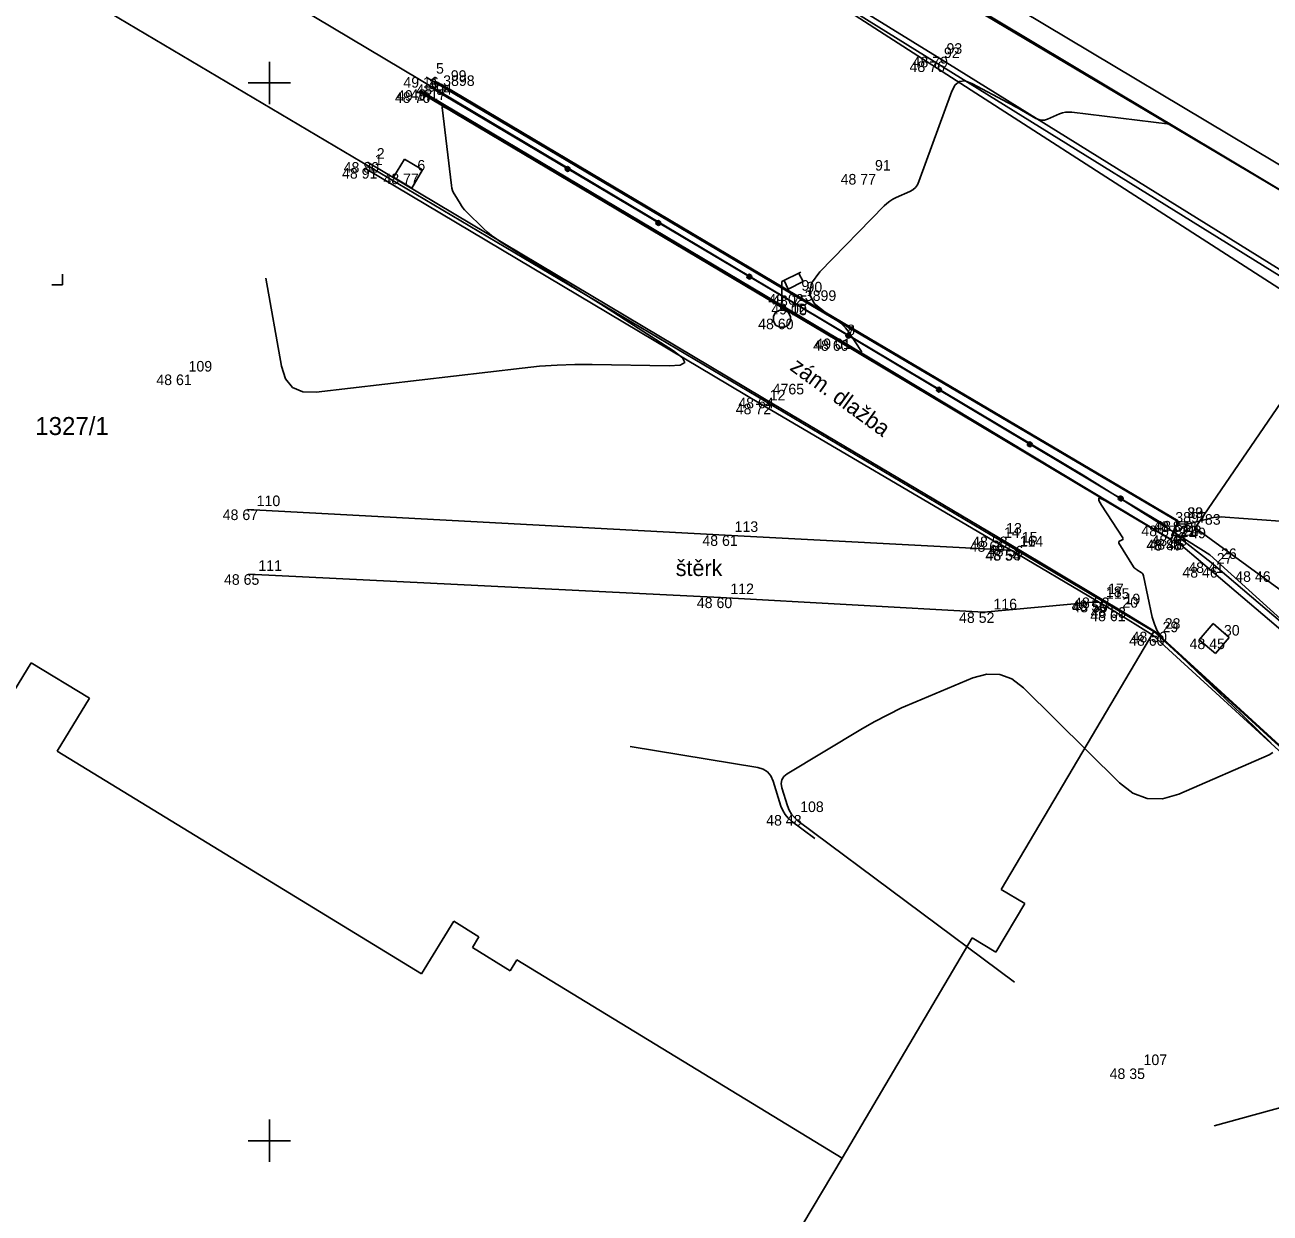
# Model space of a CAD drawing. Extents: x -702257 to -701487, y -1009871 to -1008841.
# Drawn here: x -701730.78 to -701701.34, y -1009001.71 to -1008973.63 of the extents above; entities that cross this region are included whole.
import ezdxf

# ---------------------------------------------------------------- set-up
doc = ezdxf.new("R2010")
doc.units = 0
for name, color, linetype in [('Ex_Major Contours', 7, 'Continuous'), ('Ex_Minor Contours', 7, 'Continuous'), ('Z_betonova_konstrukce', 7, 'Continuous'), ('Z_body', 7, 'Continuous'), ('Z_body_cisla', 7, 'Continuous'), ('Z_body_vysky_redukovane', 7, 'Continuous'), ('Z_hektometricka_sit', 7, 'Continuous'), ('Z_katastr_cisla_stavebni', 7, 'Continuous'), ('Z_katastr_hranice', 7, 'Continuous'), ('Z_katastr_znacky_kultur', 7, 'Continuous'), ('Z_komunikace', 7, 'Continuous'), ('Z_obruba', 7, 'Continuous'), ('Z_ploty', 7, 'Continuous'), ('Z_popisy', 7, 'Continuous'), ('Z_rozhranni', 7, 'Continuous'), ('Z_site_nerozlisene_znaky', 7, 'Continuous'), ('Z_site_vo_znaky', 7, 'Continuous'), ('Z_vdz_prechod', 7, 'Continuous'), ('Z_zabradli', 7, 'Continuous'), ('Z_zabradli_znaky', 7, 'Continuous')]:
    doc.layers.add(name, color=color, linetype=linetype)

# ---------------------------------------------------------------- blocks, each defined once
blk = doc.blocks.new('POINT_DISPLAY')
blk.add_line((0, 0), (0, 0))
blk = doc.blocks.new('Z13')
for p, q in [((0, 0.88), (0.45, 1.1)), ((0.15, 0.7), (0.05, 0.9)), ((0.4, 1.07), (0.5, 0.88)), ((0, 0.2), (0, 0.88)), ((0.5, 0.88), (0.15, 0.7)), ((-0.2, 0.05), (-0.15, 0.15)), ((-0.2, -0.05), (-0.2, 0.05)), ((-0.15, 0.15), (-0.05, 0.2)), ((-0.05, 0.2), (0.05, 0.2)), ((0.05, 0.2), (0.15, 0.15)), ((0.15, 0.15), (0.2, 0.05)), ((0.2, 0.05), (0.2, -0.05)), ((-0.15, -0.15), (-0.2, -0.05)), ((-0.05, -0.2), (-0.15, -0.15)), ((0.05, -0.2), (-0.05, -0.2)), ((0.15, -0.15), (0.05, -0.2)), ((0.2, -0.05), (0.15, -0.15))]:
    blk.add_line(p, q)
blk = doc.blocks.new('Z608')
for p, q in [((0.25, 0.25), (-0.25, 0.25)), ((-0.25, 0.25), (-0.25, -0.25)), ((0.25, -0.25), (0.25, 0.25)), ((-0.25, -0.25), (0.25, -0.25))]:
    blk.add_line(p, q)
blk = doc.blocks.new('Z530')
for p, q in [((-0.05, 0.03), (-0.03, 0.05)), ((-0.05, -0.03), (-0.05, 0.03)), ((-0.03, 0.05), (0.03, 0.05)), ((-0.03, -0.03), (-0.03, 0.03)), ((-0.03, 0.03), (0.03, 0.03)), ((-0.03, -0.03), (0.03, 0.03)), ((0.03, 0.05), (0.05, 0.03)), ((0.03, 0.03), (0.03, -0.03)), ((0.05, 0.03), (0.05, -0.03)), ((-0.03, -0.05), (-0.05, -0.03)), ((0.03, -0.03), (-0.03, -0.03)), ((0.03, -0.05), (-0.03, -0.05)), ((0.05, -0.03), (0.03, -0.05))]:
    blk.add_line(p, q)

msp = doc.modelspace()

# ---------------------------------------------------------------- linework, layer by layer
at = {"layer": 'Ex_Major Contours'}
msp.add_lwpolyline([(-701721.035, -1008974.984), (-701715.236, -1008978.44), (-701714.975, -1008978.595), (-701714.715, -1008978.75), (-701714.455, -1008978.905), (-701714.194, -1008979.061), (-701712.933, -1008979.813), (-701712.782, -1008979.902), (-701712.632, -1008979.992), (-701712.481, -1008980.081), (-701712.33, -1008980.171), (-701711.59, -1008980.608), (-701711.511, -1008980.661), (-701711.439, -1008980.722), (-701711.374, -1008980.79), (-701711.317, -1008980.867), (-701710.998, -1008981.344), (-701710.997, -1008981.346), (-701710.997, -1008981.348), (-701710.998, -1008981.349), (-701711, -1008981.35), (-701711.01, -1008981.354), (-701711.012, -1008981.355), (-701711.013, -1008981.356), (-701711.013, -1008981.358), (-701711.011, -1008981.359), (-701710.976, -1008981.393), (-701710.971, -1008981.398), (-701710.97, -1008981.4), (-701710.973, -1008981.399), (-701710.978, -1008981.396), (-701711.472, -1008981.1), (-701711.521, -1008981.071), (-701711.57, -1008981.041), (-701711.62, -1008981.012), (-701711.669, -1008980.983), (-701711.916, -1008980.836), (-701712.015, -1008980.778), (-701712.064, -1008980.749), (-701721.444, -1008975.191)], dxfattribs=at)
at = {"layer": 'Ex_Minor Contours'}
for points in [[(-701725.081, -1008979.613), (-701724.715, -1008981.696), (-701724.618, -1008981.994), (-701724.449, -1008982.196), (-701724.207, -1008982.3), (-701723.893, -1008982.308), (-701719.023, -1008981.736), (-701718.609, -1008981.695), (-701718.195, -1008981.667), (-701717.779, -1008981.654), (-701717.364, -1008981.655), (-701715.548, -1008981.688), (-701715.286, -1008981.67), (-701715.18, -1008981.605), (-701715.232, -1008981.493), (-701715.441, -1008981.332), (-701716.589, -1008980.596), (-701716.877, -1008980.412), (-701717.165, -1008980.23), (-701717.453, -1008980.048), (-701717.743, -1008979.867), (-701719.559, -1008978.735), (-701719.657, -1008978.67), (-701719.75, -1008978.601), (-701719.84, -1008978.526), (-701719.926, -1008978.447), (-701720.343, -1008978.04), (-701720.385, -1008977.996), (-701720.423, -1008977.951), (-701720.459, -1008977.903), (-701720.492, -1008977.852), (-701720.617, -1008977.646), (-701720.646, -1008977.594), (-701720.668, -1008977.539), (-701720.684, -1008977.483), (-701720.694, -1008977.424), (-701720.912, -1008975.576), (-701720.912, -1008975.567), (-701720.909, -1008975.562), (-701720.903, -1008975.56), (-701720.894, -1008975.562), (-701720.853, -1008975.578), (-701720.843, -1008975.582), (-701720.834, -1008975.587), (-701720.824, -1008975.592), (-701720.814, -1008975.597), (-701712.637, -1008980.437), (-701712.107, -1008980.752), (-701711.577, -1008981.067), (-701711.048, -1008981.383), (-701710.519, -1008981.7), (-701708.264, -1008983.054), (-701707.806, -1008983.328), (-701707.348, -1008983.603), (-701706.889, -1008983.877), (-701706.431, -1008984.151), (-701703.716, -1008985.772), (-701703.699, -1008985.779), (-701703.685, -1008985.778), (-701703.674, -1008985.77), (-701703.665, -1008985.754), (-701703.635, -1008985.675), (-701703.62, -1008985.635), (-701703.606, -1008985.596), (-701703.543, -1008985.426), (-701703.535, -1008985.393), (-701703.539, -1008985.365), (-701703.554, -1008985.34), (-701703.581, -1008985.319), (-701711.856, -1008980.419), (-701712.117, -1008980.209), (-701712.225, -1008979.98), (-701712.18, -1008979.73), (-701711.983, -1008979.46), (-701710.464, -1008977.906), (-701710.4, -1008977.847), (-701710.331, -1008977.794), (-701710.258, -1008977.748), (-701710.181, -1008977.709), (-701709.86, -1008977.565), (-701709.786, -1008977.523), (-701709.725, -1008977.47), (-701709.676, -1008977.405), (-701709.64, -1008977.328), (-701708.867, -1008975.191), (-701708.788, -1008975.044), (-701708.683, -1008974.964), (-701708.552, -1008974.953), (-701708.394, -1008975.009), (-701707.533, -1008975.467), (-701707.452, -1008975.51), (-701707.373, -1008975.553), (-701707.293, -1008975.597), (-701707.214, -1008975.642), (-701706.874, -1008975.837), (-701706.807, -1008975.867), (-701706.739, -1008975.879), (-701706.67, -1008975.875), (-701706.6, -1008975.853), (-701706.317, -1008975.733), (-701706.246, -1008975.707), (-701706.173, -1008975.692), (-701706.099, -1008975.686), (-701706.024, -1008975.691), (-701703.707, -1008975.97)], [(-701701.31, -1008990.606), (-701701.661, -1008990.262), (-701701.749, -1008990.176), (-701701.838, -1008990.09), (-701701.926, -1008990.004), (-701702.015, -1008989.919), (-701703.796, -1008988.213), (-701703.912, -1008988.085), (-701704.005, -1008987.945), (-701704.075, -1008987.792), (-701704.123, -1008987.626), (-701704.328, -1008986.65), (-701704.336, -1008986.624), (-701704.349, -1008986.602), (-701704.367, -1008986.582), (-701704.389, -1008986.566), (-701704.486, -1008986.509), (-701704.509, -1008986.493), (-701704.53, -1008986.475), (-701704.549, -1008986.455), (-701704.565, -1008986.432), (-701704.911, -1008985.877), (-701704.917, -1008985.863), (-701704.917, -1008985.85), (-701704.911, -1008985.839), (-701704.898, -1008985.83), (-701704.835, -1008985.795), (-701704.823, -1008985.786), (-701704.816, -1008985.775), (-701704.817, -1008985.762), (-701704.823, -1008985.748), (-701705.328, -1008984.978), (-701705.388, -1008984.871), (-701705.391, -1008984.818), (-701705.338, -1008984.819), (-701705.229, -1008984.874), (-701703.757, -1008985.753), (-701703.721, -1008985.768), (-701703.691, -1008985.767), (-701703.667, -1008985.749), (-701703.648, -1008985.715), (-701703.557, -1008985.475), (-701703.555, -1008985.469), (-701703.552, -1008985.463), (-701703.548, -1008985.457), (-701703.544, -1008985.451), (-701703.528, -1008985.429), (-701703.524, -1008985.424), (-701703.519, -1008985.421), (-701703.513, -1008985.419), (-701703.506, -1008985.419), (-701703.362, -1008985.427), (-701703.336, -1008985.427), (-701703.31, -1008985.426), (-701703.285, -1008985.422), (-701703.259, -1008985.417), (-701702.769, -1008985.291), (-701702.678, -1008985.272), (-701702.587, -1008985.26), (-701702.495, -1008985.256), (-701702.403, -1008985.259), (-701701.098, -1008985.358)], [(-701707.383, -1008996.251), (-701712.502, -1008992.435), (-701712.585, -1008992.363), (-701712.654, -1008992.281), (-701712.708, -1008992.188), (-701712.748, -1008992.086), (-701712.881, -1008991.658), (-701712.897, -1008991.557), (-701712.882, -1008991.468), (-701712.834, -1008991.392), (-701712.754, -1008991.328), (-701711.016, -1008990.282), (-701710.7, -1008990.099), (-701710.378, -1008989.929), (-701710.05, -1008989.77), (-701709.715, -1008989.623), (-701708.366, -1008989.06), (-701708.038, -1008988.969), (-701707.73, -1008988.977), (-701707.441, -1008989.085), (-701707.171, -1008989.292), (-701704.897, -1008991.542), (-701704.58, -1008991.785), (-701704.242, -1008991.909), (-701703.881, -1008991.916), (-701703.498, -1008991.804), (-701701.36, -1008990.876), (-701701.272, -1008990.822)], [(-701712.105, -1008992.854), (-701712.653, -1008992.445), (-701712.737, -1008992.372), (-701712.807, -1008992.288), (-701712.862, -1008992.195), (-701712.903, -1008992.091), (-701713.086, -1008991.497), (-701713.14, -1008991.375), (-701713.218, -1008991.282), (-701713.321, -1008991.217), (-701713.449, -1008991.18), (-701716.469, -1008990.681)], [(-701702.661, -1008999.649), (-701695.696, -1008997.732)]]:
    msp.add_lwpolyline(points, dxfattribs=at)
at = {"layer": 'Z_betonova_konstrukce'}
for p, q in [((-701721.29, -1008974.86), (-701712.64, -1008979.99)), ((-701721.45, -1008975.22), (-701711.58, -1008981.08)), ((-701711.57, -1008981.04), (-701721.44, -1008975.17)), ((-701712.53, -1008980.02), (-701720.94, -1008975.03)), ((-701703.52, -1008985.36), (-701712.64, -1008979.99)), ((-701712.53, -1008980.02), (-701703.51, -1008985.35)), ((-701711.58, -1008981.08), (-701703.68, -1008985.8)), ((-701703.68, -1008985.79), (-701711.57, -1008981.04)), ((-701703.68, -1008985.8), (-701703.51, -1008985.35)), ((-701703.52, -1008985.36), (-701703.68, -1008985.79))]:
    msp.add_line(p, q, dxfattribs=at)
at = {"layer": 'Z_hektometricka_sit'}
for p, q in [((-701725, -1008974.5), (-701725, -1008975.5)), ((-701725, -1008974.5), (-701725, -1008975.5)), ((-701725.5, -1008975), (-701724.5, -1008975)), ((-701725.5, -1008975), (-701724.5, -1008975)), ((-701725, -1008999.5), (-701725, -1009000.5)), ((-701725, -1008999.5), (-701725, -1009000.5)), ((-701725.5, -1009000), (-701724.5, -1009000)), ((-701725.5, -1009000), (-701724.5, -1009000))]:
    msp.add_line(p, q, dxfattribs=at)
at = {"layer": 'Z_katastr_hranice'}
for p, q in [((-701746.24, -1008962.99), (-701704.09, -1008987.96)), ((-701705.76, -1008984.27), (-701730.93, -1008969.26)), ((-701712.38, -1008970.84), (-701699.29, -1008978.61)), ((-701683.09, -1008991.47), (-701712.66, -1008972.43)), ((-701702.76, -1008986.15), (-701705.76, -1008984.27)), ((-701670.92, -1009015.11), (-701702.76, -1008986.15)), ((-701704.09, -1008987.96), (-701707.7, -1008994.06)), ((-701679.79, -1009010.2), (-701704.09, -1008987.96)), ((-701732.45, -1008991.68), (-701730.63, -1008988.7)), ((-701730.63, -1008988.7), (-701729.25, -1008989.54)), ((-701729.25, -1008989.54), (-701730.02, -1008990.79)), ((-701730.02, -1008990.79), (-701721.4, -1008996.05)), ((-701707.7, -1008994.06), (-701707.14, -1008994.39)), ((-701707.14, -1008994.39), (-701707.82, -1008995.54)), ((-701721.4, -1008996.05), (-701720.64, -1008994.81)), ((-701720.64, -1008994.81), (-701720.05, -1008995.18)), ((-701720.05, -1008995.18), (-701720.2, -1008995.43)), ((-701708.38, -1008995.2), (-701711.46, -1009000.41)), ((-701707.82, -1008995.54), (-701708.38, -1008995.2)), ((-701720.2, -1008995.43), (-701719.31, -1008995.98)), ((-701719.31, -1008995.98), (-701719.15, -1008995.72)), ((-701719.15, -1008995.72), (-701711.46, -1009000.41)), ((-701711.46, -1009000.41), (-701717.93, -1009011.29))]:
    msp.add_line(p, q, dxfattribs=at)
at = {"layer": 'Z_katastr_znacky_kultur'}
for p, q in [((-701729.89, -1008979.77), (-701729.89, -1008979.52)), ((-701730.14, -1008979.77), (-701729.89, -1008979.77))]:
    msp.add_line(p, q, dxfattribs=at)
at = {"layer": 'Z_komunikace'}
for p, q in [((-701709.28, -1008974.49), (-701713.54, -1008971.83)), ((-701709.28, -1008974.49), (-701700.02, -1008980.24)), ((-701702.73, -1008986.33), (-701703.56, -1008985.69)), ((-701695.38, -1008992.6), (-701702.73, -1008986.33))]:
    msp.add_line(p, q, dxfattribs=at)
at = {"layer": 'Z_obruba'}
for p, q in [((-701713.47, -1008971.75), (-701709.21, -1008974.38)), ((-701699.95, -1008980.13), (-701709.21, -1008974.38)), ((-701722.74, -1008977.01), (-701713.39, -1008982.58)), ((-701713.33, -1008982.44), (-701722.68, -1008976.87)), ((-701707.86, -1008985.83), (-701713.39, -1008982.58)), ((-701713.33, -1008982.44), (-701707.8, -1008985.72)), ((-701707.48, -1008986.03), (-701707.86, -1008985.83)), ((-701707.8, -1008985.72), (-701707.43, -1008985.94)), ((-701703.56, -1008985.69), (-701703.61, -1008985.78)), ((-701703.61, -1008985.78), (-701702.83, -1008986.44)), ((-701705.45, -1008987.23), (-701707.48, -1008986.03)), ((-701707.43, -1008985.94), (-701705.39, -1008987.16)), ((-701702.83, -1008986.44), (-701695.45, -1008992.73)), ((-701705.05, -1008987.47), (-701705.45, -1008987.23)), ((-701705.39, -1008987.16), (-701705, -1008987.39)), ((-701704.11, -1008988.05), (-701705.05, -1008987.47)), ((-701705, -1008987.39), (-701704.05, -1008987.97)), ((-701696.67, -1008994.87), (-701704.11, -1008988.05)), ((-701704.05, -1008987.97), (-701696.61, -1008994.78))]:
    msp.add_line(p, q, dxfattribs=at)
at = {"layer": 'Z_ploty'}
for p, q in [((-701712.12, -1008970.36), (-701699.54, -1008977.88)), ((-701712.42, -1008970.75), (-701699.35, -1008978.58))]:
    msp.add_line(p, q, dxfattribs=at)
at = {"layer": 'Z_rozhranni'}
for p, q in [((-701714.22, -1008985.69), (-701725.52, -1008985.08)), ((-701707.49, -1008986.04), (-701714.22, -1008985.69)), ((-701707.49, -1008986.04), (-701707.48, -1008986.03)), ((-701725.49, -1008986.61), (-701714.33, -1008987.16)), ((-701714.33, -1008987.16), (-701708.11, -1008987.51)), ((-701705.45, -1008987.26), (-701708.11, -1008987.51)), ((-701705.45, -1008987.26), (-701705.45, -1008987.23))]:
    msp.add_line(p, q, dxfattribs=at)
at = {"layer": 'Z_vdz_prechod'}
for p, q in [((-701703.11, -1008985.51), (-701699.71, -1008980.54)), ((-701699.9, -1008987.86), (-701703.11, -1008985.51))]:
    msp.add_line(p, q, dxfattribs=at)
at = {"layer": 'Z_zabradli'}
for p, q in [((-701712.57, -1008980.22), (-701721.12, -1008975.15)), ((-701703.8, -1008985.46), (-701712.57, -1008980.22))]:
    msp.add_line(p, q, dxfattribs=at)

# ---------------------------------------------------------------- block references
at = {"layer": 'Z_body'}
for p in [(-701709.21, -1008974.38), (-701709.28, -1008974.49), (-701721.29, -1008974.86), (-701721.45, -1008975.22), (-701721.44, -1008975.17), (-701721.12, -1008975.15), (-701720.94, -1008975.03), (-701722.74, -1008977.01), (-701722.68, -1008976.87), (-701721.72, -1008977.14), (-701710.91, -1008977.15), (-701712.64, -1008979.99), (-701712.57, -1008980.22), (-701712.53, -1008980.02), (-701712.88, -1008980.57), (-701711.58, -1008981.08), (-701711.57, -1008981.04), (-701727.13, -1008981.89), (-701713.39, -1008982.58), (-701713.33, -1008982.44), (-701725.52, -1008985.08), (-701703.8, -1008985.46), (-701703.52, -1008985.36), (-701703.51, -1008985.35), (-701703.11, -1008985.51), (-701714.22, -1008985.69), (-701707.86, -1008985.83), (-701707.8, -1008985.72), (-701703.68, -1008985.79), (-701703.68, -1008985.8), (-701703.61, -1008985.78), (-701703.56, -1008985.69), (-701707.49, -1008986.04), (-701707.48, -1008986.03), (-701707.43, -1008985.94), (-701702.83, -1008986.44), (-701702.73, -1008986.33), (-701725.49, -1008986.61), (-701701.58, -1008986.54), (-701714.33, -1008987.16), (-701705.45, -1008987.23), (-701705.45, -1008987.26), (-701705.39, -1008987.16), (-701708.11, -1008987.51), (-701705.05, -1008987.47), (-701705, -1008987.39), (-701704.11, -1008988.05), (-701704.05, -1008987.97), (-701702.66, -1008988.13), (-701712.67, -1008992.3), (-701704.55, -1008998.29)]:
    msp.add_blockref('POINT_DISPLAY', p, dxfattribs=at)
at = {"layer": 'Z_site_nerozlisene_znaky'}
for p, rotation in [((-701721.72, -1008977.14), 59.39999999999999), ((-701702.66, -1008988.13), -40.499999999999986)]:
    msp.add_blockref('Z608', p, dxfattribs=dict(at, rotation=rotation))
at = {"layer": 'Z_site_vo_znaky'}
msp.add_blockref('Z13', (-701712.88, -1008980.57), dxfattribs=at)
at = {"layer": 'Z_zabradli_znaky'}
for p, rotation in [((-701717.95, -1008977.03), 149.3), ((-701715.8, -1008978.31), 149.3), ((-701713.65, -1008979.58), 149.3), ((-701711.31, -1008980.97), -30.899999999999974), ((-701709.17, -1008982.25), -30.899999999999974), ((-701707.02, -1008983.54), -30.899999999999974), ((-701704.87, -1008984.82), -30.899999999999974)]:
    msp.add_blockref('Z530', p, dxfattribs=dict(at, rotation=rotation))

# ---------------------------------------------------------------- texts
at = {"layer": 'Z_body_cisla'}
for s, p in [('93', (-701708.99, -1008974.31)), ('92', (-701709.05, -1008974.41)), ('5', (-701721.06, -1008974.78)), ('3', (-701721.22, -1008975.15)), ('4', (-701721.21, -1008975.1)), ('3898', (-701720.89, -1008975.07)), ('99', (-701720.71, -1008974.95)), ('1', (-701722.51, -1008976.94)), ('2', (-701722.46, -1008976.79)), ('6', (-701721.5, -1008977.07)), ('91', (-701710.68, -1008977.07)), ('9', (-701712.42, -1008979.91)), ('90', (-701712.3, -1008979.95)), ('3899', (-701712.34, -1008980.15)), ('10', (-701712.66, -1008980.49)), ('7', (-701711.35, -1008981)), ('8', (-701711.34, -1008980.96)), ('109', (-701726.91, -1008981.82)), ('12', (-701713.17, -1008982.5)), ('4765', (-701713.1, -1008982.36)), ('110', (-701725.3, -1008985)), ('3897', (-701703.58, -1008985.39)), ('23', (-701703.3, -1008985.28)), ('89', (-701703.29, -1008985.28)), ('83', (-701702.88, -1008985.44)), ('113', (-701714, -1008985.61)), ('14', (-701707.63, -1008985.75)), ('13', (-701707.58, -1008985.65)), ('22', (-701703.46, -1008985.71)), ('21', (-701703.46, -1008985.73)), ('24', (-701703.38, -1008985.7)), ('25', (-701703.34, -1008985.61)), ('114', (-701707.26, -1008985.96)), ('16', (-701707.25, -1008985.95)), ('15', (-701707.21, -1008985.86)), ('27', (-701702.6, -1008986.36)), ('26', (-701702.5, -1008986.25)), ('111', (-701725.26, -1008986.53)), ('112', (-701714.1, -1008987.08)), ('18', (-701705.22, -1008987.15)), ('115', (-701705.22, -1008987.19)), ('17', (-701705.17, -1008987.08)), ('116', (-701707.88, -1008987.44)), ('20', (-701704.83, -1008987.4)), ('19', (-701704.78, -1008987.32)), ('28', (-701703.83, -1008987.9)), ('29', (-701703.88, -1008987.98)), ('30', (-701702.43, -1008988.06)), ('108', (-701712.45, -1008992.23)), ('107', (-701704.33, -1008998.21))]:
    msp.add_text(s, height=0.25, dxfattribs=at).set_placement(p)
at = {"layer": 'Z_body_vysky_redukovane'}
for s, p in [('48 79', (-701709.793, -1008974.63)), ('48 76', (-701709.863, -1008974.74)), ('49 16', (-701721.832, -1008975.11)), ('48 76', (-701722.033, -1008975.47)), ('49 17', (-701721.982, -1008975.42)), ('49 17', (-701721.662, -1008975.4)), ('48 94', (-701721.523, -1008975.28)), ('48 91', (-701723.282, -1008977.26)), ('48 80', (-701723.243, -1008977.12)), ('48 77', (-701722.303, -1008977.39)), ('48 77', (-701711.493, -1008977.4)), ('49 02', (-701713.203, -1008980.24)), ('49 02', (-701713.132, -1008980.47)), ('48 75', (-701713.113, -1008980.27)), ('48 60', (-701713.443, -1008980.82)), ('48 60', (-701712.143, -1008981.33)), ('49 01', (-701712.091, -1008981.29)), ('48 61', (-701727.672, -1008982.14)), ('48 72', (-701713.973, -1008982.83)), ('48 64', (-701713.913, -1008982.69)), ('48 67', (-701726.103, -1008985.33)), ('48 87', (-701704.383, -1008985.71)), ('48 87', (-701704.103, -1008985.61)), ('48 51', (-701704.052, -1008985.6)), ('48 49', (-701703.693, -1008985.76)), ('48 61', (-701714.762, -1008985.94)), ('48 66', (-701708.443, -1008986.08)), ('48 58', (-701708.383, -1008985.97)), ('48 88', (-701704.263, -1008986.04)), ('48 47', (-701704.263, -1008986.05)), ('48 45', (-701704.193, -1008986.03)), ('48 46', (-701704.143, -1008985.94)), ('48 54', (-701708.073, -1008986.29)), ('48 58', (-701708.063, -1008986.28)), ('48 56', (-701708.013, -1008986.19)), ('48 46', (-701703.413, -1008986.69)), ('48 41', (-701703.272, -1008986.58)), ('48 65', (-701726.073, -1008986.86)), ('48 46', (-701702.163, -1008986.79)), ('48 60', (-701714.893, -1008987.41)), ('48 56', (-701706.033, -1008987.48)), ('48 50', (-701706.013, -1008987.51)), ('48 53', (-701705.973, -1008987.41)), ('48 52', (-701708.693, -1008987.76)), ('48 61', (-701705.592, -1008987.72)), ('48 53', (-701705.583, -1008987.64)), ('48 60', (-701704.672, -1008988.3)), ('48 50', (-701704.613, -1008988.22)), ('48 45', (-701703.243, -1008988.38)), ('48 48', (-701713.253, -1008992.55)), ('48 35', (-701705.133, -1008998.54))]:
    msp.add_text(s, height=0.25, dxfattribs=at).set_placement(p)
at = {"layer": 'Z_katastr_cisla_stavebni'}
msp.add_text('1327/1', height=0.425, dxfattribs=at).set_placement((-701730.535, -1008983.32))
at = {"layer": 'Z_popisy'}
msp.add_text('zám. dlažba', height=0.38, rotation=324, dxfattribs=at).set_placement((-701712.715, -1008981.767))
msp.add_text('štěrk', height=0.38, dxfattribs=at).set_placement((-701715.391, -1008986.652))

doc.saveas('drawing.dxf')
